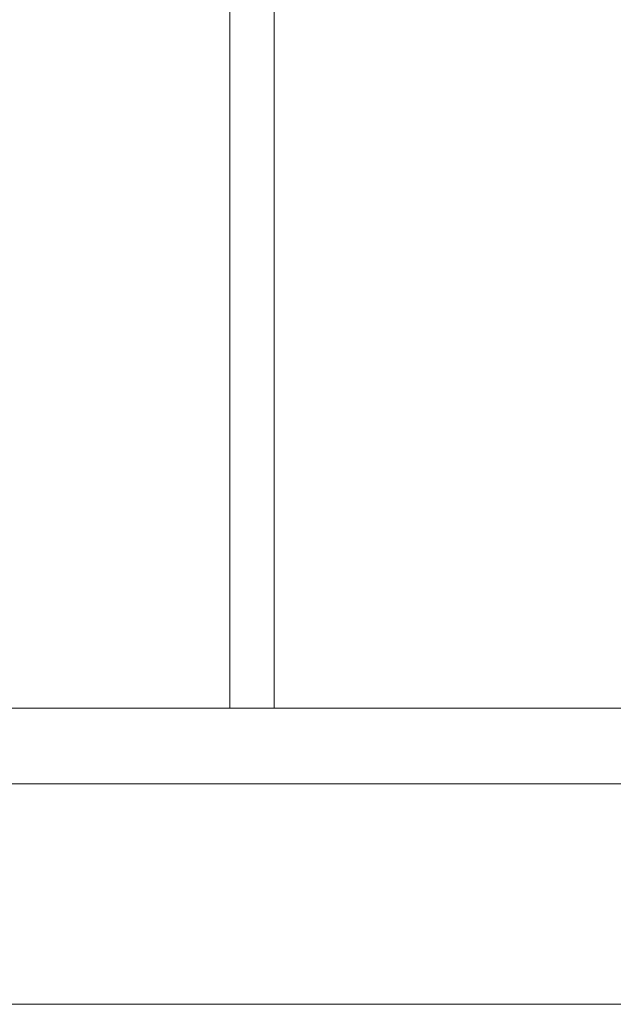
# Model space of a CAD drawing. Header units: millimetres. Extents: x 2 to 902, y -447 to 199.
# Tile 897 of 1056: x 56.562 to 57.364, y 145.724 to 147.055. Entities that reach past the tile are written whole.
import ezdxf

# ---------------------------------------------------------------- set-up
doc = ezdxf.new("R2010")
doc.units = ezdxf.units.MM
doc.header["$MEASUREMENT"] = 0
for name, color, linetype, lineweight in [('IFC-Laje-Contorno', 134, 'Continuous', 5), ('IFC-Parede padrão-Contorno', 44, 'Continuous', 5), ('IFC-Parede-Contorno', 42, 'Continuous', 5)]:
    doc.layers.add(name, color=color, linetype=linetype, lineweight=lineweight)

msp = doc.modelspace()

# ---------------------------------------------------------------- linework, layer by layer
at = {"layer": 'IFC-Laje-Contorno', "color": 7, "lineweight": 5}
msp.add_line((50.7636, 146.0221), (58.861, 146.0221), dxfattribs=at)
at = {"layer": 'IFC-Parede padrão-Contorno', "color": 7, "lineweight": 5}
for p, q in [((56.8459, 146.1244), (56.8459, 147.1221)), ((56.9059, 146.1244), (56.9059, 147.1221))]:
    msp.add_line(p, q, dxfattribs=at)
at = {"layer": 'IFC-Parede-Contorno', "color": 7, "lineweight": 5}
for p, q in [((53.8498, 146.1244), (63.8889, 146.1244)), ((54.4248, 145.7244), (63.8889, 145.7244))]:
    msp.add_line(p, q, dxfattribs=at)

doc.saveas('drawing.dxf')
